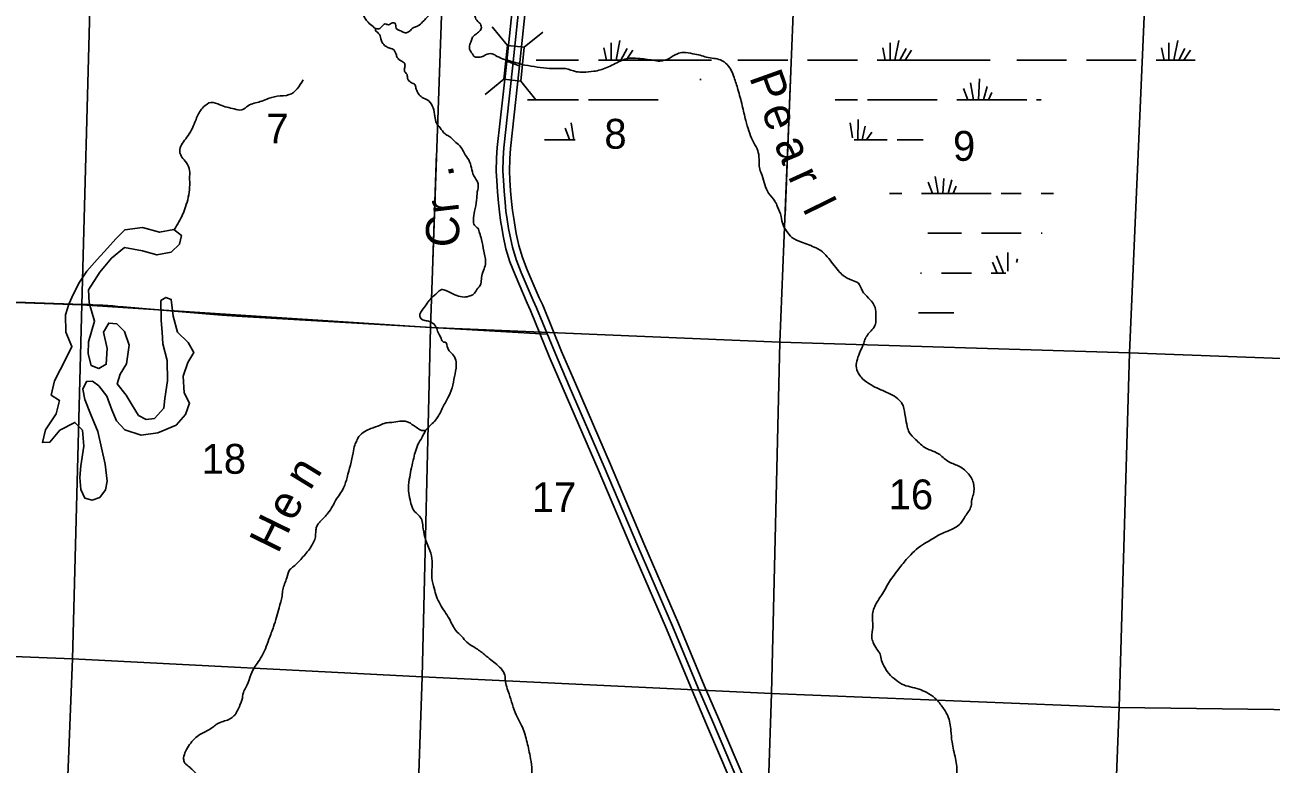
# Model space of a CAD drawing. Extents: x 1219626 to 1426462, y 456797 to 752399.
# Drawn here: x 1309853 to 1328623, y 610689 to 621830 of the extents above; entities that cross this region are included whole.
import ezdxf

# ---------------------------------------------------------------- set-up
doc = ezdxf.new("R2010")
doc.units = 0
for name, color, linetype in [('Bridges', 7, 'Continuous'), ('Lakes and Ponds', 7, 'Continuous'), ('Masks', 7, 'Continuous'), ('Narrow River Creek and Branch and Slough', 7, 'Continuous'), ('Narrow River Creek and Branch and Slough Text', 7, 'Continuous'), ('Section Lines', 7, 'Continuous'), ('Section Numbers', 7, 'Continuous'), ('State Route Divided Highway Outline and Fill', 7, 'Continuous'), ('State Routes Highway Center Lines', 7, 'Continuous'), ('Swamps', 7, 'Continuous'), ('Uninventoried Roads and Features', 7, 'Continuous')]:
    doc.layers.add(name, color=color, linetype=linetype)

msp = doc.modelspace()

# ---------------------------------------------------------------- linework, layer by layer
at = {"layer": 'Bridges'}
for p, q in [((1317120, 621519), (1316892, 621800)), ((1317375, 621493), (1317656, 621721)), ((1317067, 621010), (1316786, 620782)), ((1317322, 620983), (1317550, 620702))]:
    msp.add_line(p, q, dxfattribs=at)
msp.add_lwpolyline([(1317375, 621493), (1317322, 620983), (1317067, 621010), (1317120, 621519)], close=True, dxfattribs=at)
at = {"layer": 'Lakes and Ponds'}
msp.add_lwpolyline([(1310695, 614830), (1310755, 614698), (1310864, 614665), (1310979, 614706), (1311068, 614825), (1311092, 614954), (1311060, 615209), (1311005, 615457), (1310951, 615700), (1310842, 615967), (1310753, 616183), (1310725, 616338), (1310779, 616455), (1310873, 616459), (1310965, 616391), (1311088, 616235), (1311161, 616029), (1311230, 615862), (1311357, 615726), (1311605, 615649), (1311854, 615684), (1312129, 615799), (1312273, 615960), (1312333, 616130), (1312254, 616284), (1312238, 616534), (1312305, 616744), (1312397, 616892), (1312311, 617043), (1312151, 617197), (1312088, 617439), (1312058, 617692), (1311973, 617724), (1311898, 617676), (1311907, 617373), (1311918, 617197), (1311931, 617021), (1311995, 616771), (1311999, 616466), (1311961, 616201), (1311947, 616053), (1311807, 615900), (1311679, 615883), (1311565, 615944), (1311467, 616098), (1311377, 616251), (1311240, 616419), (1311289, 616565), (1311385, 616722), (1311422, 617003), (1311353, 617209), (1311237, 617325), (1311115, 617336), (1311036, 617197), (1311092, 616955), (1311078, 616716), (1310968, 616651), (1310852, 616696), (1310807, 616875), (1310809, 617054), (1310902, 617363), (1310820, 617643), (1310813, 617837), (1310981, 618106), (1311157, 618314), (1311351, 618476), (1311626, 618425), (1311842, 618363), (1312054, 618403), (1312183, 618526), (1312210, 618658), (1312098, 618747), (1311882, 618706), (1311626, 618777), (1311357, 618743), (1311223, 618605), (1311098, 618464), (1310941, 618293), (1310787, 618120), (1310675, 617955), (1310583, 617775), (1310514, 617620), (1310464, 617460), (1310470, 617201), (1310561, 616981), (1310470, 616797), (1310384, 616631), (1310298, 616464), (1310248, 616251), (1310373, 616171), (1310323, 615967), (1310161, 615726), (1310118, 615536), (1310230, 615542), (1310379, 615724), (1310605, 615839), (1310719, 615722), (1310741, 615482), (1310694, 615187), (1310681, 615009), (1310695, 614830)], dxfattribs=at)
at = {"layer": 'Masks'}
for p, q in [((1321388, 621131), (1321302, 618963)), ((1316054, 619896), (1315998, 618284))]:
    msp.add_line(p, q, dxfattribs=at)
at = {"layer": 'Narrow River Creek and Branch and Slough'}
msp.add_lwpolyline([(1317117, 621276), (1317126, 621276), (1317128, 621275), (1317130, 621275), (1317132, 621275), (1317134, 621274), (1317135, 621274), (1317157, 621267), (1317175, 621261), (1317208, 621249), (1317256, 621229), (1317280, 621220), (1317304, 621212)], dxfattribs=at)
for points in [[(1314946, 621991), (1314971, 621939), (1315006, 621886), (1315077, 621822), (1315158, 621769), (1315211, 621786), (1315281, 621845), (1315328, 621833), (1315392, 621863), (1315427, 621857), (1315445, 621781), (1315515, 621740), (1315580, 621710), (1315644, 621734), (1315702, 621786), (1315749, 621804), (1315790, 621827), (1315860, 621892), (1315977, 622015), (1316030, 622056), (1316159, 622044), (1316282, 622062), (1316363, 622120), (1316428, 622190), (1316492, 622214), (1316609, 622214), (1316662, 622173), (1316662, 622120), (1316632, 621997), (1316638, 621939), (1316691, 621868), (1316714, 621845), (1316726, 621810), (1316726, 621775), (1316685, 621722), (1316627, 621675), (1316597, 621646), (1316574, 621587), (1316551, 621517), (1316551, 621465), (1316592, 621394), (1316615, 621359), (1316685, 621342), (1316732, 621347), (1316790, 621377), (1316890, 621394), (1316942, 621371), (1317048, 621318), (1317106, 621301), (1317340, 621236), (1317522, 621201), (1317709, 621178), (1317884, 621172), (1317995, 621172), (1318159, 621125), (1318264, 621119), (1318422, 621131), (1318616, 621186), (1318821, 621285), (1318914, 621320), (1319090, 621326), (1319312, 621297), (1319417, 621285), (1319558, 621326), (1319681, 621396), (1319768, 621414), (1319915, 621396), (1320026, 621373), (1320119, 621344), (1320230, 621326), (1320330, 621303), (1320429, 621233), (1320535, 621039), (1320593, 620858), (1320657, 620618), (1320710, 620390), (1320757, 620232), (1320815, 620085), (1320880, 619962), (1320909, 619845), (1320921, 619658), (1320956, 619559), (1321055, 619295), (1321149, 619172), (1321190, 619090), (1321242, 618944), (1321272, 618815), (1321330, 618716), (1321406, 618628), (1321552, 618558), (1321769, 618470)], [(1315139, 621777), (1315134, 621750), (1315181, 621703), (1315216, 621621), (1315234, 621563), (1315286, 621510), (1315333, 621487), (1315397, 621463), (1315444, 621387), (1315462, 621340), (1315520, 621288), (1315573, 621247), (1315573, 621188), (1315567, 621159), (1315585, 621112), (1315608, 621083), (1315614, 621036), (1315631, 620995), (1315672, 620960), (1315725, 620931), (1315743, 620878), (1315772, 620808), (1315819, 620749), (1315901, 620708), (1315936, 620685), (1316000, 620580), (1316029, 620451), (1316053, 620351), (1316105, 620281), (1316181, 620188), (1316240, 620152), (1316345, 620059), (1316421, 619989), (1316468, 619901), (1316538, 619795), (1316579, 619678), (1316614, 619555), (1316655, 619491), (1316678, 619433), (1316667, 619315), (1316655, 619187), (1316626, 619023), (1316608, 618888), (1316626, 618812), (1316673, 618765), (1316702, 618695), (1316731, 618595), (1316766, 618420), (1316790, 618226), (1316760, 618127), (1316731, 618022), (1316719, 617928), (1316661, 617840), (1316608, 617770), (1316561, 617747), (1316468, 617729), (1316357, 617752), (1316240, 617805), (1316193, 617828), (1316129, 617840), (1316064, 617793), (1315971, 617711), (1315912, 617635), (1315848, 617548), (1315807, 617483), (1315801, 617436), (1315860, 617378), (1315930, 617366), (1315994, 617337), (1316047, 617272), (1316076, 617196), (1316123, 617103), (1316158, 617050), (1316181, 617050), (1316222, 616956), (1316275, 616886), (1316333, 616804), (1316351, 616699), (1316322, 616529), (1316287, 616359), (1316222, 616207), (1316140, 616049), (1316094, 615956), (1316053, 615891), (1315988, 615821), (1315889, 615716), (1315836, 615616), (1315772, 615505), (1315731, 615388), (1315702, 615270), (1315667, 615118)], [(1312100, 618745), (1312173, 618863), (1312272, 619086), (1312334, 619382), (1312334, 619543), (1312328, 619667), (1312266, 619778), (1312204, 619858), (1312186, 619951), (1312291, 620136), (1312414, 620365), (1312488, 620526), (1312544, 620594), (1312655, 620662), (1312791, 620625), (1313007, 620563), (1313119, 620551), (1313217, 620612), (1313397, 620674), (1313495, 620711), (1313650, 620755), (1313835, 620779), (1314045, 621002)], [(1321769, 618470), (1321839, 618429), (1321939, 618335), (1322108, 618123), (1322178, 618053), (1322307, 617983), (1322406, 617936), (1322465, 617825), (1322559, 617714), (1322658, 617573), (1322670, 617444), (1322664, 617321), (1322611, 617234), (1322512, 617105), (1322488, 617035), (1322424, 616883), (1322383, 616760), (1322377, 616660), (1322418, 616561), (1322471, 616496), (1322599, 616403), (1322833, 616291), (1323044, 616151), (1323079, 616092), (1323114, 615917), (1323143, 615776), (1323173, 615689), (1323266, 615583), (1323342, 615513), (1323431, 615448), (1323496, 615419), (1323613, 615366), (1323753, 615255), (1323911, 615184), (1324051, 615079), (1324139, 614927), (1324139, 614751), (1324116, 614675), (1324104, 614576), (1324016, 614424), (1323940, 614312), (1323864, 614254), (1323642, 614154), (1323484, 614061), (1323373, 613996), (1323250, 613897), (1323145, 613791), (1323016, 613633), (1322876, 613440), (1322759, 613241), (1322653, 613066), (1322618, 612878), (1322624, 612750), (1322607, 612603), (1322630, 612521), (1322683, 612422), (1322735, 612346), (1322753, 612252), (1322805, 612147), (1322841, 612083), (1322946, 611977), (1323063, 611895), (1323186, 611854), (1323320, 611819), (1323437, 611766), (1323560, 611684), (1323665, 611561), (1323753, 611415), (1323800, 611193), (1323817, 611023), (1323870, 610771), (1323888, 610654), (1323888, 610560), (1323958, 610309), (1323969, 610262), (1323934, 610139), (1323905, 610063), (1323835, 609963), (1323753, 609800), (1323712, 609659), (1323712, 609513), (1323753, 609361), (1323806, 609273), (1323841, 609162), (1323829, 609045), (1323794, 608957), (1323753, 608770), (1323747, 608711), (1323695, 608435), (1323665, 608301), (1323695, 608172)], [(1315894, 615722), (1315843, 615716), (1315814, 615724), (1315748, 615765), (1315683, 615810), (1315637, 615839), (1315580, 615856), (1315501, 615856), (1315378, 615839), (1315287, 615831), (1315205, 615798), (1315065, 615745), (1314974, 615703), (1314884, 615625), (1314851, 615563), (1314822, 615497), (1314797, 615382), (1314706, 615011), (1314653, 614854), (1314533, 614661), (1314488, 614578), (1314418, 614471), (1314307, 614352), (1314270, 614310), (1314241, 614249), (1314233, 614179), (1314224, 614096), (1314192, 614014), (1314138, 613931), (1314072, 613849), (1314010, 613775), (1313883, 613655), (1313850, 613626), (1313796, 613494), (1313738, 613317), (1313726, 613222), (1313681, 613045), (1313598, 612760), (1313528, 612571), (1313475, 612427), (1313438, 612344), (1313364, 612229), (1313306, 612142), (1313182, 611845), (1313145, 611767), (1313121, 611652), (1313096, 611590), (1313042, 611470), (1313014, 611429), (1312960, 611383), (1312882, 611346), (1312796, 611317), (1312746, 611293), (1312697, 611256), (1312569, 611177), (1312487, 611136), (1312408, 611070), (1312334, 610984), (1312273, 610881), (1312244, 610786), (1312252, 610724), (1312314, 610658), (1312367, 610613), (1312408, 610572), (1312454, 610522), (1312491, 610448), (1312507, 610312), (1312499, 610184), (1312466, 609974), (1312437, 609850), (1312392, 609727), (1312351, 609644), (1312301, 609574), (1312198, 609451), (1312116, 609343), (1312030, 609232), (1311922, 609108), (1311864, 609055), (1311806, 609017), (1311646, 608956), (1311510, 608861), (1311386, 608754), (1311217, 608589), (1311044, 608403), (1310838, 608160), (1310628, 607868), (1310480, 607633), (1310307, 607464), (1310183, 607398), (1310056, 607377), (1309866, 607344)], [(1315667, 615118), (1315643, 614978), (1315631, 614808), (1315655, 614674), (1315684, 614562), (1315713, 614510), (1315778, 614445), (1315830, 614369), (1315848, 614270), (1315877, 614112), (1315953, 613907), (1315988, 613749), (1315982, 613497), (1316017, 613339), (1316053, 613216), (1316105, 613099), (1316246, 612877), (1316345, 612701), (1316433, 612613), (1316509, 612526), (1316614, 612455), (1316755, 612356), (1316848, 612280), (1316936, 612210), (1317024, 612128), (1317082, 612028), (1317088, 611958), (1317146, 611747), (1317252, 611431), (1317334, 611273), (1317410, 611045), (1317462, 610811), (1317486, 610641), (1317462, 610354), (1317416, 610155), (1317380, 609968), (1317357, 609839), (1317380, 609623), (1317439, 609277), (1317492, 609072), (1317550, 608955), (1317579, 608862), (1317644, 608692), (1317562, 608511), (1317503, 608410), (1317439, 608333), (1317380, 608257), (1317316, 608135), (1317246, 608029), (1317263, 607900), (1317240, 607731), (1317222, 607614), (1317258, 607444), (1317304, 607227), (1317316, 607145), (1317404, 607023), (1317492, 606929), (1317603, 606788), (1317655, 606677), (1317720, 606613), (1317761, 606531), (1317813, 606402), (1317813, 606326), (1317796, 606238), (1317807, 606156), (1317825, 606080), (1317848, 606022)]]:
    msp.add_spline(points, degree=3, dxfattribs=at)
at = {"layer": 'Section Lines'}
for p, q in [((1310852, 622893), (1310712, 617613)), ((1316146, 622530), (1315962, 617268)), ((1321226, 617046), (1321437, 622348)), ((1326722, 622188), (1326488, 616890)), ((1305431, 617789), (1310712, 617613)), ((1310712, 617613), (1310571, 612275)), ((1310712, 617613), (1315962, 617268)), ((1315962, 617268), (1315835, 612006)), ((1315962, 617268), (1321226, 617046)), ((1321099, 611754), (1321226, 617046)), ((1321226, 617046), (1326488, 616890)), ((1326488, 616890), (1326335, 611541)), ((1326488, 616890), (1331794, 616684)), ((1310571, 612275), (1305268, 612481)), ((1310571, 612275), (1310362, 607024)), ((1315835, 612006), (1310571, 612275)), ((1315835, 612006), (1315658, 606746)), ((1321099, 611754), (1315835, 612006)), ((1320916, 606549), (1321099, 611754)), ((1326335, 611541), (1321099, 611754)), ((1326335, 611541), (1326132, 606338)), ((1331608, 611478), (1326335, 611541))]:
    msp.add_line(p, q, dxfattribs=at)
at = {"layer": 'State Route Divided Highway Outline and Fill'}
for points in [[(1317226, 622391), (1317100, 621188), (1316966, 619985), (1316956, 619827), (1316952, 619623), (1316960, 619485), (1316970, 619314), (1316985, 619151), (1316999, 619012), (1317017, 618880), (1317041, 618747), (1317056, 618649), (1317098, 618457), (1317157, 618261), (1317235, 618062), (1317418, 617634), (1317468, 617524), (1317751, 616833), (1317961, 616345), (1318487, 615128), (1318993, 613933), (1319515, 612728), (1319901, 611797), (1320121, 611286), (1320641, 610064)], [(1320825, 610142), (1320305, 611365), (1320086, 611875), (1319699, 612806), (1319177, 614012), (1318671, 615207), (1318145, 616424), (1317936, 616910), (1317652, 617604), (1317601, 617715), (1317420, 618138), (1317346, 618326), (1317292, 618507), (1317253, 618687), (1317238, 618780), (1317215, 618911), (1317198, 619035), (1317184, 619171), (1317169, 619330), (1317159, 619497), (1317152, 619627), (1317156, 619819), (1317165, 619967), (1317299, 621166), (1317425, 622370)]]:
    msp.add_lwpolyline(points, dxfattribs=at)
at = {"layer": 'State Routes Highway Center Lines'}
msp.add_lwpolyline([(1317325, 622380), (1317199, 621177), (1317065, 619976), (1317056, 619823), (1317052, 619625), (1317060, 619491), (1317069, 619322), (1317085, 619161), (1317098, 619023), (1317116, 618895), (1317139, 618763), (1317155, 618668), (1317195, 618482), (1317252, 618294), (1317327, 618100), (1317510, 617675), (1317560, 617564), (1317843, 616871), (1318053, 616384), (1318579, 615168), (1319085, 613972), (1319607, 612767), (1319994, 611836), (1320213, 611325), (1320733, 610103)], dxfattribs=at)
at = {"layer": 'Swamps'}
for p, q in [((1318574, 621486), (1318611, 621300)), ((1318683, 621559), (1318683, 621300)), ((1318816, 621595), (1318757, 621300)), ((1318925, 621474), (1318831, 621300)), ((1322774, 621486), (1322811, 621300)), ((1322883, 621559), (1322883, 621300)), ((1323016, 621595), (1322957, 621300)), ((1323125, 621474), (1323031, 621300)), ((1326974, 621486), (1327011, 621300)), ((1327083, 621559), (1327083, 621300)), ((1327216, 621595), (1327157, 621300)), ((1327325, 621474), (1327231, 621300)), ((1317553, 621300), (1317892, 621300)), ((1317892, 621300), (1318192, 621300)), ((1318492, 621300), (1320192, 621300)), ((1319009, 621450), (1318910, 621301)), ((1320592, 621300), (1321342, 621300)), ((1321642, 621300), (1322092, 621300)), ((1322092, 621300), (1322392, 621300)), ((1322692, 621300), (1324392, 621300)), ((1323209, 621450), (1323110, 621301)), ((1324792, 621300), (1325542, 621300)), ((1325842, 621300), (1326292, 621300)), ((1326292, 621300), (1326592, 621300)), ((1327409, 621450), (1327310, 621301)), ((1324143, 620700), (1324096, 620955)), ((1324214, 620700), (1324231, 621016)), ((1324290, 620700), (1324348, 620904)), ((1324057, 620700), (1323992, 620872)), ((1324367, 620700), (1324416, 620809)), ((1317892, 620700), (1318192, 620700)), ((1318342, 620700), (1319392, 620700)), ((1322092, 620700), (1322392, 620700)), ((1322542, 620700), (1323592, 620700)), ((1323892, 620700), (1324942, 620700)), ((1318120, 620100), (1318081, 620353)), ((1322398, 620100), (1322404, 620404)), ((1318058, 620101), (1317992, 620274)), ((1322465, 620100), (1322508, 620306)), ((1322528, 620100), (1322611, 620213)), ((1323524, 619289), (1323459, 619461)), ((1323609, 619289), (1323563, 619543)), ((1323680, 619289), (1323692, 619513)), ((1323757, 619289), (1323815, 619493)), ((1323359, 619289), (1324409, 619289)), ((1323833, 619289), (1323882, 619398)), ((1324559, 619289), (1324859, 619289)), ((1324259, 618689), (1324859, 618689)), ((1324488, 618351), (1324591, 618089)), ((1323659, 618089), (1324109, 618089)), ((1324428, 618255), (1324499, 618089))]:
    msp.add_line(p, q, dxfattribs=at)
for points in [[(1326892, 621300), (1327478, 621300)], [(1320030, 620999), (1320031, 621016)], [(1317424, 620700), (1317892, 620700)], [(1322058, 620700), (1322092, 620700)], [(1325092, 620700), (1325161, 620700)], [(1322316, 620129), (1322281, 620353)], [(1317681, 620100), (1317892, 620100)], [(1317892, 620100), (1318143, 620100)], [(1322343, 620100), (1322842, 620100)], [(1322992, 620100), (1323380, 620100)], [(1322877, 619289), (1323059, 619289)], [(1325159, 619289), (1325344, 619289)], [(1323452, 618689), (1323959, 618689)], [(1325159, 618689), (1325174, 618689)], [(1324657, 618400), (1324657, 618118)], [(1324802, 618303), (1324789, 618249)], [(1323344, 618089), (1323359, 618089)], [(1324409, 618089), (1324628, 618089)], [(1323311, 617489), (1323845, 617489)]]:
    msp.add_lwpolyline(points, dxfattribs=at)
at = {"layer": 'Uninventoried Roads and Features'}
for p, q in [((1310722, 617617), (1300253, 617960)), ((1312820, 617457), (1311330, 617582)), ((1317713, 617169), (1313123, 617436))]:
    msp.add_line(p, q, dxfattribs=at)
for centre, start, end in [((1310330, 605624), 85.2177, 88.1267), ((1313820, 629416), 265.2177, 266.6698)]:
    msp.add_arc(centre, 12000, start, end, dxfattribs=at)

# ---------------------------------------------------------------- texts
at = {"layer": 'Narrow River Creek and Branch and Slough Text'}
for s, rotation, p in [('P', 289.6485, (1320759, 621045)), ('e', 291.0871, (1320939, 620541)), ('a', 292.7376, (1321132, 620041)), ('.', 101.5865, (1316328, 619545)), ('r', 294.4767, (1321339, 619548)), ('l', 296.3083, (1321561, 619060)), ('r', 96.8341, (1316396, 619014)), ('C', 89.5519, (1316392, 618478)), ('n', 58.414, (1314150, 614800)), ('e', 61.7594, (1313896, 614328)), ('H', 63.8858, (1313663, 613847))]:
    msp.add_text(s, height=500, rotation=rotation, dxfattribs=at).set_placement(p)
at = {"layer": 'Section Numbers'}
for s, p in [('7', (1313490, 620043)), ('8', (1318581, 619964)), ('9', (1323832, 619782)), ('18', (1312514, 615065)), ('17', (1317488, 614487)), ('16', (1322863, 614529))]:
    msp.add_text(s, height=450, rotation=360, dxfattribs=at).set_placement(p)

doc.saveas('drawing.dxf')
